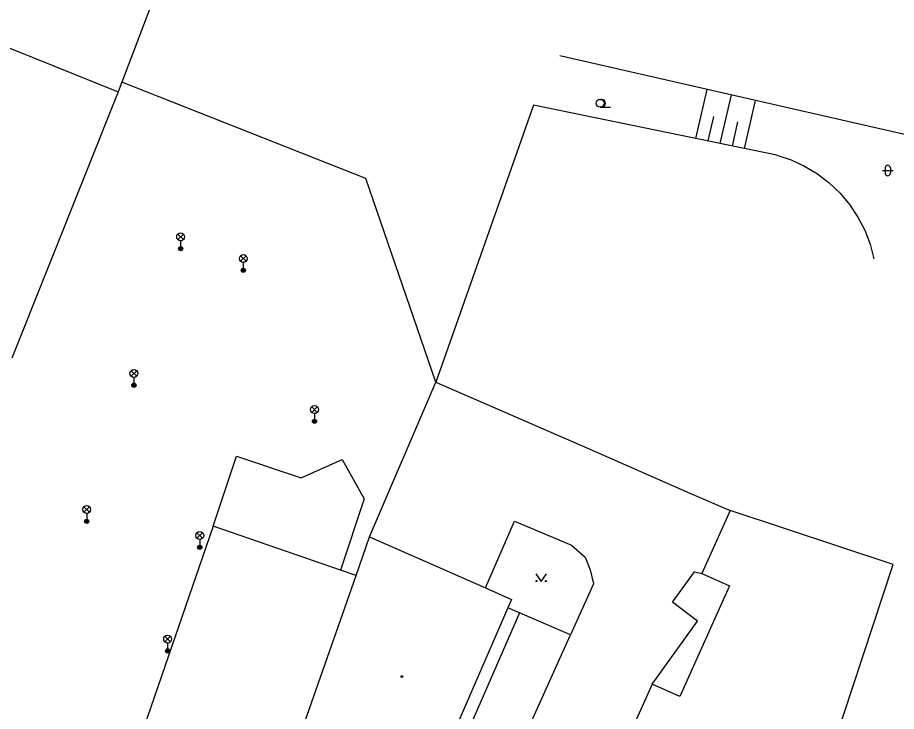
# Model space of a CAD drawing. Extents: x -596024 to -594475, y -1163820 to -1161957.
# Drawn here: x -594685.9 to -594602, y -1162151.3 to -1162085.1 of the extents above; entities that cross this region are included whole.
import ezdxf

# ---------------------------------------------------------------- set-up
doc = ezdxf.new("R2010")
doc.units = 0
for name, color, linetype in [('Level 10', 7, 'Continuous'), ('Level 11', 7, 'Continuous'), ('Level 14', 7, 'Continuous'), ('Level 15', 7, 'Continuous'), ('Level 33', 7, 'Continuous'), ('Level 36', 7, 'Continuous'), ('Level 39', 7, 'Continuous'), ('Level 5', 7, 'Continuous'), ('Level 51', 7, 'Continuous')]:
    doc.layers.add(name, color=color, linetype=linetype)

msp = doc.modelspace()

# ---------------------------------------------------------------- linework, layer by layer
at = {"layer": 'Level 10'}
for points in [[(-594652.32, -1162134.66), (-594645.98, -1162119.9)], [(-594645.98, -1162119.9), (-594631.56, -1162126.18), (-594621.71, -1162130.49), (-594617.88, -1162132.15)], [(-594641.26, -1162139.53), (-594638.48, -1162133.17), (-594634.47, -1162134.85), (-594633.02, -1162135.46), (-594631.73, -1162136.6), (-594631.26, -1162137.81), (-594630.94, -1162139.16), (-594633.13, -1162144.03), (-594636.99, -1162142.36), (-594638, -1162141.92), (-594644.7, -1162157.32), (-594642.36, -1162158.34), (-594640.03, -1162159.35), (-594641.5, -1162162.62), (-594642.75, -1162163.54), (-594644.22, -1162163.85), (-594645.45, -1162163.69), (-594648.2, -1162162.34)], [(-594625.31, -1162148.72), (-594621, -1162142.71), (-594623.38, -1162140.91), (-594621.27, -1162138), (-594620.57, -1162138.17)]]:
    msp.add_lwpolyline(points, dxfattribs=at)
at = {"layer": 'Level 11'}
for points in [[(-594645.98, -1162119.9), (-594652.68, -1162100.45), (-594675.98, -1162091.25)], [(-594667.25, -1162133.63), (-594665.04, -1162126.95), (-594658.84, -1162129.04), (-594654.95, -1162127.27), (-594652.82, -1162131.03), (-594655.1, -1162137.83)], [(-594638, -1162141.92), (-594639.1, -1162141.44)], [(-594640.03, -1162159.35), (-594633.13, -1162144.03)]]:
    msp.add_lwpolyline(points, dxfattribs=at)
at = {"layer": 'Level 14'}
for points in [[(-594589.76, -1162098.87), (-594634.13, -1162088.74)], [(-594636.66, -1162093.46), (-594645.98, -1162119.9)], [(-594613.41, -1162098.23), (-594636.66, -1162093.46)], [(-594613.41, -1162098.23), (-594612.06, -1162098.68), (-594610.76, -1162099.27), (-594609.54, -1162100.01), (-594608.41, -1162100.87), (-594607.38, -1162101.86), (-594606.46, -1162102.95), (-594605.67, -1162104.14), (-594605.01, -1162105.4), (-594604.5, -1162106.73), (-594604.14, -1162108.11)]]:
    msp.add_lwpolyline(points, dxfattribs=at)
at = {"layer": 'Level 15'}
for points in [[(-594620.11, -1162091.94), (-594621.18, -1162096.63)], [(-594617.79, -1162092.47), (-594618.85, -1162097.11)], [(-594615.47, -1162093), (-594616.52, -1162097.59)], [(-594619.48, -1162094.54), (-594620.02, -1162096.87)], [(-594617.16, -1162095.04), (-594617.69, -1162097.35)]]:
    msp.add_lwpolyline(points, dxfattribs=at)
at = {"layer": 'Level 33'}
for p, q in [((-594670.635, -1162106.29), (-594670.105, -1162105.76)), ((-594670.635, -1162105.76), (-594670.105, -1162106.29)), ((-594670.37, -1162106.4), (-594670.37, -1162107.15)), ((-594664.645, -1162108.36), (-594664.115, -1162107.83)), ((-594664.645, -1162107.83), (-594664.115, -1162108.36)), ((-594664.38, -1162108.47), (-594664.38, -1162109.22)), ((-594675.095, -1162119.33), (-594674.565, -1162118.8)), ((-594675.095, -1162118.8), (-594674.565, -1162119.33)), ((-594674.83, -1162119.44), (-594674.83, -1162120.19)), ((-594657.845, -1162122.78), (-594657.315, -1162122.25)), ((-594657.845, -1162122.25), (-594657.315, -1162122.78)), ((-594657.58, -1162122.89), (-594657.58, -1162123.64)), ((-594679.605, -1162132.32), (-594679.075, -1162131.79)), ((-594679.605, -1162131.79), (-594679.075, -1162132.32)), ((-594679.34, -1162132.43), (-594679.34, -1162133.18)), ((-594668.805, -1162134.8), (-594668.275, -1162134.27)), ((-594668.805, -1162134.27), (-594668.275, -1162134.8)), ((-594668.54, -1162134.91), (-594668.54, -1162135.66)), ((-594671.875, -1162144.69), (-594671.345, -1162144.16)), ((-594671.875, -1162144.16), (-594671.345, -1162144.69)), ((-594671.61, -1162144.8), (-594671.61, -1162145.55))]:
    msp.add_line(p, q, dxfattribs=at)
for centre, radius in [((-594670.37, -1162106.025), 0.375), ((-594670.37, -1162107.15), 0.2), ((-594670.37, -1162107.15), 0.145), ((-594670.37, -1162107.15), 0.0876), ((-594664.38, -1162108.095), 0.375), ((-594664.38, -1162109.22), 0.2), ((-594664.38, -1162109.22), 0.145), ((-594664.38, -1162109.22), 0.0876), ((-594674.83, -1162119.065), 0.375), ((-594674.83, -1162120.19), 0.2), ((-594674.83, -1162120.19), 0.145), ((-594674.83, -1162120.19), 0.0876), ((-594657.58, -1162122.515), 0.375), ((-594657.58, -1162123.64), 0.2), ((-594657.58, -1162123.64), 0.145), ((-594657.58, -1162123.64), 0.0876), ((-594679.34, -1162132.055), 0.375), ((-594679.34, -1162133.18), 0.2), ((-594679.34, -1162133.18), 0.145), ((-594679.34, -1162133.18), 0.0876), ((-594668.54, -1162134.535), 0.375), ((-594668.54, -1162135.66), 0.2), ((-594668.54, -1162135.66), 0.145), ((-594668.54, -1162135.66), 0.0876), ((-594671.61, -1162144.425), 0.375), ((-594671.61, -1162145.55), 0.2), ((-594671.61, -1162145.55), 0.145), ((-594671.61, -1162145.55), 0.0876)]:
    msp.add_circle(centre, radius, dxfattribs=at)
at = {"layer": 'Level 36'}
for p, q in [((-594630.29, -1162093.645), (-594629.29, -1162093.645)), ((-594603.316, -1162099.686), (-594602.316, -1162099.686)), ((-594603.066, -1162099.436), (-594603.066, -1162099.936)), ((-594602.566, -1162099.436), (-594602.566, -1162099.936))]:
    msp.add_line(p, q, dxfattribs=at)
msp.add_lwpolyline([(-594636.43, -1162138.18), (-594635.93, -1162138.93), (-594635.43, -1162138.18)], dxfattribs=at)
for centre, radius in [((-594630.29, -1162093.27), 0.375), ((-594636.38, -1162138.88), 0.05), ((-594635.481, -1162138.88), 0.05)]:
    msp.add_circle(centre, radius, dxfattribs=at)
for centre, radius, start, end in [((-594630.165, -1162093.27), 0.375, 260.40593, 99.59407), ((-594602.816, -1162099.436), 0.25, 0, 180), ((-594602.816, -1162099.936), 0.25, 180, 0)]:
    msp.add_arc(centre, radius, start, end, dxfattribs=at)
at = {"layer": 'Level 39'}
for radius in [0.09, 0.0398]:
    msp.add_circle((-594649.24, -1162148.01), radius, dxfattribs=at)
at = {"layer": 'Level 5'}
for points in [[(-594670.42, -1162076.57), (-594675.98, -1162091.25), (-594676.33, -1162092.19)], [(-594690.83, -1162086.35), (-594676.33, -1162092.19)], [(-594676.33, -1162092.19), (-594686.49, -1162117.62)], [(-594617.88, -1162132.15), (-594620.57, -1162138.17)], [(-594602.31, -1162137.31), (-594617.88, -1162132.15)], [(-594660.19, -1162157.14), (-594653.61, -1162138.34), (-594652.32, -1162134.66)], [(-594652.32, -1162134.66), (-594641.26, -1162139.53)], [(-594617.51, -1162183.44), (-594602.31, -1162137.31)], [(-594620.57, -1162138.17), (-594617.94, -1162139.35)], [(-594641.26, -1162139.53), (-594638.75, -1162140.64)], [(-594617.94, -1162139.35), (-594622.68, -1162149.9)], [(-594638.75, -1162140.64), (-594639.1, -1162141.44), (-594645.8, -1162156.84), (-594648.2, -1162162.34)], [(-594625.31, -1162148.72), (-594635.46, -1162171.32)], [(-594622.68, -1162149.9), (-594625.31, -1162148.72)]]:
    msp.add_lwpolyline(points, dxfattribs=at)
at = {"layer": 'Level 51'}
msp.add_lwpolyline([(-594653.61, -1162138.34), (-594655.1, -1162137.83), (-594667.25, -1162133.63), (-594675.19, -1162156.64), (-594678.9, -1162155.36), (-594685.92, -1162175.69), (-594674.83, -1162179.48), (-594670.08, -1162165.57), (-594665.39, -1162167.12), (-594663.86, -1162167.62)], dxfattribs=at)

doc.saveas('drawing.dxf')
